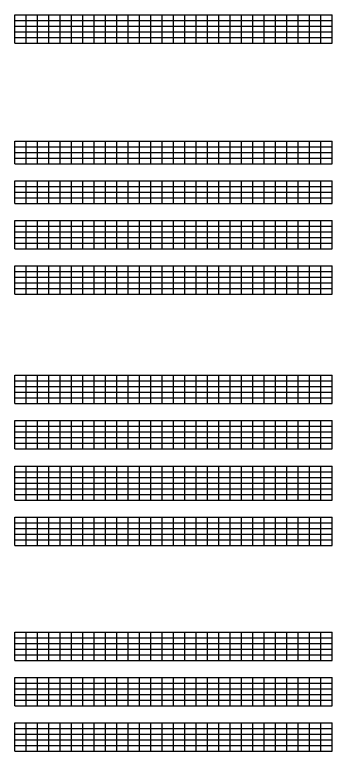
# Model space of a CAD drawing. Extents: x 1374311 to 1383814, y 384102 to 406278.
# Drawn here: x 1375927 to 1376207, y 393828 to 394477 of the extents above; entities that cross this region are included whole.
import ezdxf

# ---------------------------------------------------------------- set-up
doc = ezdxf.new("R2010")
doc.units = 0
doc.layers.add('R_Grid', color=7, linetype='Continuous')

msp = doc.modelspace()

# ---------------------------------------------------------------- linework, layer by layer
at = {"layer": 'R_Grid'}
for p, q in [((1375926.61, 394476.78), (1376206.61, 394476.78)), ((1375926.61, 394451.78), (1375926.61, 394476.78)), ((1375936.61, 394451.78), (1375936.61, 394476.78)), ((1375946.61, 394451.78), (1375946.61, 394476.78)), ((1375956.61, 394451.78), (1375956.61, 394476.78)), ((1375966.61, 394451.78), (1375966.61, 394476.78)), ((1375976.61, 394451.78), (1375976.61, 394476.78)), ((1375986.61, 394451.78), (1375986.61, 394476.78)), ((1375996.61, 394451.78), (1375996.61, 394476.78)), ((1376006.61, 394451.78), (1376006.61, 394476.78)), ((1376016.61, 394451.78), (1376016.61, 394476.78)), ((1376026.61, 394451.78), (1376026.61, 394476.78)), ((1376036.61, 394451.78), (1376036.61, 394476.78)), ((1376046.61, 394451.78), (1376046.61, 394476.78)), ((1376056.61, 394451.78), (1376056.61, 394476.78)), ((1376066.61, 394451.78), (1376066.61, 394476.78)), ((1376076.61, 394451.78), (1376076.61, 394476.78)), ((1376086.61, 394451.78), (1376086.61, 394476.78)), ((1376096.61, 394451.78), (1376096.61, 394476.78)), ((1376106.61, 394451.78), (1376106.61, 394476.78)), ((1376116.61, 394451.78), (1376116.61, 394476.78)), ((1376126.61, 394451.78), (1376126.61, 394476.78)), ((1376136.61, 394451.78), (1376136.61, 394476.78)), ((1376146.61, 394451.78), (1376146.61, 394476.78)), ((1376156.61, 394451.78), (1376156.61, 394476.78)), ((1376166.61, 394451.78), (1376166.61, 394476.78)), ((1376176.61, 394451.78), (1376176.61, 394476.78)), ((1376186.61, 394451.78), (1376186.61, 394476.78)), ((1376196.61, 394451.78), (1376196.61, 394476.78)), ((1376206.61, 394451.78), (1376206.61, 394476.78)), ((1375926.61, 394471.78), (1376206.61, 394471.78)), ((1375926.61, 394466.78), (1376206.61, 394466.78)), ((1375926.61, 394461.78), (1376206.61, 394461.78)), ((1375926.61, 394456.78), (1376206.61, 394456.78)), ((1375926.61, 394451.78), (1376206.61, 394451.78)), ((1375926.61, 394365.56), (1376206.61, 394365.56)), ((1375926.61, 394345.56), (1375926.61, 394365.56)), ((1375926.61, 394360.56), (1376206.61, 394360.56)), ((1375936.61, 394345.56), (1375936.61, 394365.56)), ((1375946.61, 394345.56), (1375946.61, 394365.56)), ((1375956.61, 394345.56), (1375956.61, 394365.56)), ((1375966.61, 394345.56), (1375966.61, 394365.56)), ((1375976.61, 394345.56), (1375976.61, 394365.56)), ((1375986.61, 394345.56), (1375986.61, 394365.56)), ((1375996.61, 394345.56), (1375996.61, 394365.56)), ((1376006.61, 394345.56), (1376006.61, 394365.56)), ((1376016.61, 394345.56), (1376016.61, 394365.56)), ((1376026.61, 394345.56), (1376026.61, 394365.56)), ((1376036.61, 394345.56), (1376036.61, 394365.56)), ((1376046.61, 394345.56), (1376046.61, 394365.56)), ((1376056.61, 394345.56), (1376056.61, 394365.56)), ((1376066.61, 394345.56), (1376066.61, 394365.56)), ((1376076.61, 394345.56), (1376076.61, 394365.56)), ((1376086.61, 394345.56), (1376086.61, 394365.56)), ((1376096.61, 394345.56), (1376096.61, 394365.56)), ((1376106.61, 394345.56), (1376106.61, 394365.56)), ((1376116.61, 394345.56), (1376116.61, 394365.56)), ((1376126.61, 394345.56), (1376126.61, 394365.56)), ((1376136.61, 394345.56), (1376136.61, 394365.56)), ((1376146.61, 394345.56), (1376146.61, 394365.56)), ((1376156.61, 394345.56), (1376156.61, 394365.56)), ((1376166.61, 394345.56), (1376166.61, 394365.56)), ((1376176.61, 394345.56), (1376176.61, 394365.56)), ((1376186.61, 394345.56), (1376186.61, 394365.56)), ((1376196.61, 394345.56), (1376196.61, 394365.56)), ((1376206.61, 394345.56), (1376206.61, 394365.56)), ((1375926.61, 394355.56), (1376206.61, 394355.56)), ((1375926.61, 394350.56), (1376206.61, 394350.56)), ((1375926.61, 394345.56), (1376206.61, 394345.56)), ((1375926.61, 394330.56), (1376206.61, 394330.56)), ((1375926.61, 394310.56), (1375926.61, 394330.56)), ((1375936.61, 394310.56), (1375936.61, 394330.56)), ((1375946.61, 394310.56), (1375946.61, 394330.56)), ((1375956.61, 394310.56), (1375956.61, 394330.56)), ((1375966.61, 394310.56), (1375966.61, 394330.56)), ((1375976.61, 394310.56), (1375976.61, 394330.56)), ((1375986.61, 394310.56), (1375986.61, 394330.56)), ((1375996.61, 394310.56), (1375996.61, 394330.56)), ((1376006.61, 394310.56), (1376006.61, 394330.56)), ((1376016.61, 394310.56), (1376016.61, 394330.56)), ((1376026.61, 394310.56), (1376026.61, 394330.56)), ((1376036.61, 394310.56), (1376036.61, 394330.56)), ((1376046.61, 394310.56), (1376046.61, 394330.56)), ((1376056.61, 394310.56), (1376056.61, 394330.56)), ((1376066.61, 394310.56), (1376066.61, 394330.56)), ((1376076.61, 394310.56), (1376076.61, 394330.56)), ((1376086.61, 394310.56), (1376086.61, 394330.56)), ((1376096.61, 394310.56), (1376096.61, 394330.56)), ((1376106.61, 394310.56), (1376106.61, 394330.56)), ((1376116.61, 394310.56), (1376116.61, 394330.56)), ((1376126.61, 394310.56), (1376126.61, 394330.56)), ((1376136.61, 394310.56), (1376136.61, 394330.56)), ((1376146.61, 394310.56), (1376146.61, 394330.56)), ((1376156.61, 394310.56), (1376156.61, 394330.56)), ((1376166.61, 394310.56), (1376166.61, 394330.56)), ((1376176.61, 394310.56), (1376176.61, 394330.56)), ((1376186.61, 394310.56), (1376186.61, 394330.56)), ((1376196.61, 394310.56), (1376196.61, 394330.56)), ((1376206.61, 394310.56), (1376206.61, 394330.56)), ((1375926.61, 394325.56), (1376206.61, 394325.56)), ((1375926.61, 394320.56), (1376206.61, 394320.56)), ((1375926.61, 394315.56), (1376206.61, 394315.56)), ((1375926.61, 394310.56), (1376206.61, 394310.56)), ((1375926.61, 394295.56), (1376206.61, 394295.56)), ((1375926.61, 394270.56), (1375926.61, 394295.56)), ((1375936.61, 394270.56), (1375936.61, 394295.56)), ((1375946.61, 394270.56), (1375946.61, 394295.56)), ((1375956.61, 394270.56), (1375956.61, 394295.56)), ((1375966.61, 394270.56), (1375966.61, 394295.56)), ((1375976.61, 394270.56), (1375976.61, 394295.56)), ((1375986.61, 394270.56), (1375986.61, 394295.56)), ((1375996.61, 394270.56), (1375996.61, 394295.56)), ((1376006.61, 394270.56), (1376006.61, 394295.56)), ((1376016.61, 394270.56), (1376016.61, 394295.56)), ((1376026.61, 394270.56), (1376026.61, 394295.56)), ((1376036.61, 394270.56), (1376036.61, 394295.56)), ((1376046.61, 394270.56), (1376046.61, 394295.56)), ((1376056.61, 394270.56), (1376056.61, 394295.56)), ((1376066.61, 394270.56), (1376066.61, 394295.56)), ((1376076.61, 394270.56), (1376076.61, 394295.56)), ((1376086.61, 394270.56), (1376086.61, 394295.56)), ((1376096.61, 394270.56), (1376096.61, 394295.56)), ((1376106.61, 394270.56), (1376106.61, 394295.56)), ((1376116.61, 394270.56), (1376116.61, 394295.56)), ((1376126.61, 394270.56), (1376126.61, 394295.56)), ((1376136.61, 394270.56), (1376136.61, 394295.56)), ((1376146.61, 394270.56), (1376146.61, 394295.56)), ((1376156.61, 394270.56), (1376156.61, 394295.56)), ((1376166.61, 394270.56), (1376166.61, 394295.56)), ((1376176.61, 394270.56), (1376176.61, 394295.56)), ((1376186.61, 394270.56), (1376186.61, 394295.56)), ((1376196.61, 394270.56), (1376196.61, 394295.56)), ((1376206.61, 394270.56), (1376206.61, 394295.56)), ((1375926.61, 394290.56), (1376206.61, 394290.56)), ((1375926.61, 394285.56), (1376206.61, 394285.56)), ((1375926.61, 394280.56), (1376206.61, 394280.56)), ((1375926.61, 394275.56), (1376206.61, 394275.56)), ((1375926.61, 394270.56), (1376206.61, 394270.56)), ((1375926.61, 394255.56), (1376206.61, 394255.56)), ((1375926.61, 394230.56), (1375926.61, 394255.56)), ((1375936.61, 394230.56), (1375936.61, 394255.56)), ((1375946.61, 394230.56), (1375946.61, 394255.56)), ((1375956.61, 394230.56), (1375956.61, 394255.56)), ((1375966.61, 394230.56), (1375966.61, 394255.56)), ((1375976.61, 394230.56), (1375976.61, 394255.56)), ((1375986.61, 394230.56), (1375986.61, 394255.56)), ((1375996.61, 394230.56), (1375996.61, 394255.56)), ((1376006.61, 394230.56), (1376006.61, 394255.56)), ((1376016.61, 394230.56), (1376016.61, 394255.56)), ((1376026.61, 394230.56), (1376026.61, 394255.56)), ((1376036.61, 394230.56), (1376036.61, 394255.56)), ((1376046.61, 394230.56), (1376046.61, 394255.56)), ((1376056.61, 394230.56), (1376056.61, 394255.56)), ((1376066.61, 394230.56), (1376066.61, 394255.56)), ((1376076.61, 394230.56), (1376076.61, 394255.56)), ((1376086.61, 394230.56), (1376086.61, 394255.56)), ((1376096.61, 394230.56), (1376096.61, 394255.56)), ((1376106.61, 394230.56), (1376106.61, 394255.56)), ((1376116.61, 394230.56), (1376116.61, 394255.56)), ((1376126.61, 394230.56), (1376126.61, 394255.56)), ((1376136.61, 394230.56), (1376136.61, 394255.56)), ((1376146.61, 394230.56), (1376146.61, 394255.56)), ((1376156.61, 394230.56), (1376156.61, 394255.56)), ((1376166.61, 394230.56), (1376166.61, 394255.56)), ((1376176.61, 394230.56), (1376176.61, 394255.56)), ((1376186.61, 394230.56), (1376186.61, 394255.56)), ((1376196.61, 394230.56), (1376196.61, 394255.56)), ((1376206.61, 394230.56), (1376206.61, 394255.56)), ((1375926.61, 394250.56), (1376206.61, 394250.56)), ((1375926.61, 394245.56), (1376206.61, 394245.56)), ((1375926.61, 394240.56), (1376206.61, 394240.56)), ((1375926.61, 394235.56), (1376206.61, 394235.56)), ((1375926.61, 394230.56), (1376206.61, 394230.56)), ((1375926.61, 394159.34), (1376206.61, 394159.34)), ((1375926.61, 394134.34), (1375926.61, 394159.34)), ((1375936.61, 394134.34), (1375936.61, 394159.34)), ((1375946.61, 394134.34), (1375946.61, 394159.34)), ((1375956.61, 394134.34), (1375956.61, 394159.34)), ((1375966.61, 394134.34), (1375966.61, 394159.34)), ((1375976.61, 394134.34), (1375976.61, 394159.34)), ((1375986.61, 394134.34), (1375986.61, 394159.34)), ((1375996.61, 394134.34), (1375996.61, 394159.34)), ((1376006.61, 394134.34), (1376006.61, 394159.34)), ((1376016.61, 394134.34), (1376016.61, 394159.34)), ((1376026.61, 394134.34), (1376026.61, 394159.34)), ((1376036.61, 394134.34), (1376036.61, 394159.34)), ((1376046.61, 394134.34), (1376046.61, 394159.34)), ((1376056.61, 394134.34), (1376056.61, 394159.34)), ((1376066.61, 394134.34), (1376066.61, 394159.34)), ((1376076.61, 394134.34), (1376076.61, 394159.34)), ((1376086.61, 394134.34), (1376086.61, 394159.34)), ((1376096.61, 394134.34), (1376096.61, 394159.34)), ((1376106.61, 394134.34), (1376106.61, 394159.34)), ((1376116.61, 394134.34), (1376116.61, 394159.34)), ((1376126.61, 394134.34), (1376126.61, 394159.34)), ((1376136.61, 394134.34), (1376136.61, 394159.34)), ((1376146.61, 394134.34), (1376146.61, 394159.34)), ((1376156.61, 394134.34), (1376156.61, 394159.34)), ((1376166.61, 394134.34), (1376166.61, 394159.34)), ((1376176.61, 394134.34), (1376176.61, 394159.34)), ((1376186.61, 394134.34), (1376186.61, 394159.34)), ((1376196.61, 394134.34), (1376196.61, 394159.34)), ((1376206.61, 394134.34), (1376206.61, 394159.34)), ((1375926.61, 394154.34), (1376206.61, 394154.34)), ((1375926.61, 394149.34), (1376206.61, 394149.34)), ((1375926.61, 394144.34), (1376206.61, 394144.34)), ((1375926.61, 394139.34), (1376206.61, 394139.34)), ((1375926.61, 394134.34), (1376206.61, 394134.34)), ((1375926.61, 394119.34), (1376206.61, 394119.34)), ((1375926.61, 394094.34), (1375926.61, 394119.34)), ((1375936.61, 394094.34), (1375936.61, 394119.34)), ((1375946.61, 394094.34), (1375946.61, 394119.34)), ((1375956.61, 394094.34), (1375956.61, 394119.34)), ((1375966.61, 394094.34), (1375966.61, 394119.34)), ((1375976.61, 394094.34), (1375976.61, 394119.34)), ((1375986.61, 394094.34), (1375986.61, 394119.34)), ((1375996.61, 394094.34), (1375996.61, 394119.34)), ((1376006.61, 394094.34), (1376006.61, 394119.34)), ((1376016.61, 394094.34), (1376016.61, 394119.34)), ((1376026.61, 394094.34), (1376026.61, 394119.34)), ((1376036.61, 394094.34), (1376036.61, 394119.34)), ((1376046.61, 394094.34), (1376046.61, 394119.34)), ((1376056.61, 394094.34), (1376056.61, 394119.34)), ((1376066.61, 394094.34), (1376066.61, 394119.34)), ((1376076.61, 394094.34), (1376076.61, 394119.34)), ((1376086.61, 394094.34), (1376086.61, 394119.34)), ((1376096.61, 394094.34), (1376096.61, 394119.34)), ((1376106.61, 394094.34), (1376106.61, 394119.34)), ((1376116.61, 394094.34), (1376116.61, 394119.34)), ((1376126.61, 394094.34), (1376126.61, 394119.34)), ((1376136.61, 394094.34), (1376136.61, 394119.34)), ((1376146.61, 394094.34), (1376146.61, 394119.34)), ((1376156.61, 394094.34), (1376156.61, 394119.34)), ((1376166.61, 394094.34), (1376166.61, 394119.34)), ((1376176.61, 394094.34), (1376176.61, 394119.34)), ((1376186.61, 394094.34), (1376186.61, 394119.34)), ((1376196.61, 394094.34), (1376196.61, 394119.34)), ((1376206.61, 394094.34), (1376206.61, 394119.34)), ((1375926.61, 394114.34), (1376206.61, 394114.34)), ((1375926.61, 394109.34), (1376206.61, 394109.34)), ((1375926.61, 394104.34), (1376206.61, 394104.34)), ((1375926.61, 394099.34), (1376206.61, 394099.34)), ((1375926.61, 394094.34), (1376206.61, 394094.34)), ((1375926.61, 394079.34), (1376206.61, 394079.34)), ((1375926.61, 394049.34), (1375926.61, 394079.34)), ((1375926.61, 394074.34), (1376206.61, 394074.34)), ((1375936.61, 394049.34), (1375936.61, 394079.34)), ((1375946.61, 394049.34), (1375946.61, 394079.34)), ((1375956.61, 394049.34), (1375956.61, 394079.34)), ((1375966.61, 394049.34), (1375966.61, 394079.34)), ((1375976.61, 394049.34), (1375976.61, 394079.34)), ((1375986.61, 394049.34), (1375986.61, 394079.34)), ((1375996.61, 394049.34), (1375996.61, 394079.34)), ((1376006.61, 394049.34), (1376006.61, 394079.34)), ((1376016.61, 394049.34), (1376016.61, 394079.34)), ((1376026.61, 394049.34), (1376026.61, 394079.34)), ((1376036.61, 394049.34), (1376036.61, 394079.34)), ((1376046.61, 394049.34), (1376046.61, 394079.34)), ((1376056.61, 394049.34), (1376056.61, 394079.34)), ((1376066.61, 394049.34), (1376066.61, 394079.34)), ((1376076.61, 394049.34), (1376076.61, 394079.34)), ((1376086.61, 394049.34), (1376086.61, 394079.34)), ((1376096.61, 394049.34), (1376096.61, 394079.34)), ((1376106.61, 394049.34), (1376106.61, 394079.34)), ((1376116.61, 394049.34), (1376116.61, 394079.34)), ((1376126.61, 394049.34), (1376126.61, 394079.34)), ((1376136.61, 394049.34), (1376136.61, 394079.34)), ((1376146.61, 394049.34), (1376146.61, 394079.34)), ((1376156.61, 394049.34), (1376156.61, 394079.34)), ((1376166.61, 394049.34), (1376166.61, 394079.34)), ((1376176.61, 394049.34), (1376176.61, 394079.34)), ((1376186.61, 394049.34), (1376186.61, 394079.34)), ((1376196.61, 394049.34), (1376196.61, 394079.34)), ((1376206.61, 394049.34), (1376206.61, 394079.34)), ((1375926.61, 394069.34), (1376206.61, 394069.34)), ((1375926.61, 394064.34), (1376206.61, 394064.34)), ((1375926.61, 394059.34), (1376206.61, 394059.34)), ((1375926.61, 394054.34), (1376206.61, 394054.34)), ((1375926.61, 394049.34), (1376206.61, 394049.34)), ((1375926.61, 394034.34), (1376206.61, 394034.34)), ((1375926.61, 394009.34), (1375926.61, 394034.34)), ((1375926.61, 394029.34), (1376206.61, 394029.34)), ((1375936.61, 394009.34), (1375936.61, 394034.34)), ((1375946.61, 394009.34), (1375946.61, 394034.34)), ((1375956.61, 394009.34), (1375956.61, 394034.34)), ((1375966.61, 394009.34), (1375966.61, 394034.34)), ((1375976.61, 394009.34), (1375976.61, 394034.34)), ((1375986.61, 394009.34), (1375986.61, 394034.34)), ((1375996.61, 394009.34), (1375996.61, 394034.34)), ((1376006.61, 394009.34), (1376006.61, 394034.34)), ((1376016.61, 394009.34), (1376016.61, 394034.34)), ((1376026.61, 394009.34), (1376026.61, 394034.34)), ((1376036.61, 394009.34), (1376036.61, 394034.34)), ((1376046.61, 394009.34), (1376046.61, 394034.34)), ((1376056.61, 394009.34), (1376056.61, 394034.34)), ((1376066.61, 394009.34), (1376066.61, 394034.34)), ((1376076.61, 394009.34), (1376076.61, 394034.34)), ((1376086.61, 394009.34), (1376086.61, 394034.34)), ((1376096.61, 394009.34), (1376096.61, 394034.34)), ((1376106.61, 394009.34), (1376106.61, 394034.34)), ((1376116.61, 394009.34), (1376116.61, 394034.34)), ((1376126.61, 394009.34), (1376126.61, 394034.34)), ((1376136.61, 394009.34), (1376136.61, 394034.34)), ((1376146.61, 394009.34), (1376146.61, 394034.34)), ((1376156.61, 394009.34), (1376156.61, 394034.34)), ((1376166.61, 394009.34), (1376166.61, 394034.34)), ((1376176.61, 394009.34), (1376176.61, 394034.34)), ((1376186.61, 394009.34), (1376186.61, 394034.34)), ((1376196.61, 394009.34), (1376196.61, 394034.34)), ((1376206.61, 394009.34), (1376206.61, 394034.34)), ((1375926.61, 394024.34), (1376206.61, 394024.34)), ((1375926.61, 394019.34), (1376206.61, 394019.34)), ((1375926.61, 394014.34), (1376206.61, 394014.34)), ((1375926.61, 394009.34), (1376206.61, 394009.34)), ((1375926.61, 393933.12), (1376206.61, 393933.12)), ((1375926.61, 393908.12), (1375926.61, 393933.12)), ((1375936.61, 393908.12), (1375936.61, 393933.12)), ((1375946.61, 393908.12), (1375946.61, 393933.12)), ((1375956.61, 393908.12), (1375956.61, 393933.12)), ((1375966.61, 393908.12), (1375966.61, 393933.12)), ((1375976.61, 393908.12), (1375976.61, 393933.12)), ((1375986.61, 393908.12), (1375986.61, 393933.12)), ((1375996.61, 393908.12), (1375996.61, 393933.12)), ((1376006.61, 393908.12), (1376006.61, 393933.12)), ((1376016.61, 393908.12), (1376016.61, 393933.12)), ((1376026.61, 393908.12), (1376026.61, 393933.12)), ((1376036.61, 393908.12), (1376036.61, 393933.12)), ((1376046.61, 393908.12), (1376046.61, 393933.12)), ((1376056.61, 393908.12), (1376056.61, 393933.12)), ((1376066.61, 393908.12), (1376066.61, 393933.12)), ((1376076.61, 393908.12), (1376076.61, 393933.12)), ((1376086.61, 393908.12), (1376086.61, 393933.12)), ((1376096.61, 393908.12), (1376096.61, 393933.12)), ((1376106.61, 393908.12), (1376106.61, 393933.12)), ((1376116.61, 393908.12), (1376116.61, 393933.12)), ((1376126.61, 393908.12), (1376126.61, 393933.12)), ((1376136.61, 393908.12), (1376136.61, 393933.12)), ((1376146.61, 393908.12), (1376146.61, 393933.12)), ((1376156.61, 393908.12), (1376156.61, 393933.12)), ((1376166.61, 393908.12), (1376166.61, 393933.12)), ((1376176.61, 393908.12), (1376176.61, 393933.12)), ((1376186.61, 393908.12), (1376186.61, 393933.12)), ((1376196.61, 393908.12), (1376196.61, 393933.12)), ((1376206.61, 393908.12), (1376206.61, 393933.12)), ((1375926.61, 393928.12), (1376206.61, 393928.12)), ((1375926.61, 393923.12), (1376206.61, 393923.12)), ((1375926.61, 393918.12), (1376206.61, 393918.12)), ((1375926.61, 393913.12), (1376206.61, 393913.12)), ((1375926.61, 393908.12), (1376206.61, 393908.12)), ((1375926.61, 393893.12), (1376206.61, 393893.12)), ((1375926.61, 393868.12), (1375926.61, 393893.12)), ((1375936.61, 393868.12), (1375936.61, 393893.12)), ((1375946.61, 393868.12), (1375946.61, 393893.12)), ((1375956.61, 393868.12), (1375956.61, 393893.12)), ((1375966.61, 393868.12), (1375966.61, 393893.12)), ((1375976.61, 393868.12), (1375976.61, 393893.12)), ((1375986.61, 393868.12), (1375986.61, 393893.12)), ((1375996.61, 393868.12), (1375996.61, 393893.12)), ((1376006.61, 393868.12), (1376006.61, 393893.12)), ((1376016.61, 393868.12), (1376016.61, 393893.12)), ((1376026.61, 393868.12), (1376026.61, 393893.12)), ((1376036.61, 393868.12), (1376036.61, 393893.12)), ((1376046.61, 393868.12), (1376046.61, 393893.12)), ((1376056.61, 393868.12), (1376056.61, 393893.12)), ((1376066.61, 393868.12), (1376066.61, 393893.12)), ((1376076.61, 393868.12), (1376076.61, 393893.12)), ((1376086.61, 393868.12), (1376086.61, 393893.12)), ((1376096.61, 393868.12), (1376096.61, 393893.12)), ((1376106.61, 393868.12), (1376106.61, 393893.12)), ((1376116.61, 393868.12), (1376116.61, 393893.12)), ((1376126.61, 393868.12), (1376126.61, 393893.12)), ((1376136.61, 393868.12), (1376136.61, 393893.12)), ((1376146.61, 393868.12), (1376146.61, 393893.12)), ((1376156.61, 393868.12), (1376156.61, 393893.12)), ((1376166.61, 393868.12), (1376166.61, 393893.12)), ((1376176.61, 393868.12), (1376176.61, 393893.12)), ((1376186.61, 393868.12), (1376186.61, 393893.12)), ((1376196.61, 393868.12), (1376196.61, 393893.12)), ((1376206.61, 393868.12), (1376206.61, 393893.12)), ((1375926.61, 393888.12), (1376206.61, 393888.12)), ((1375926.61, 393883.12), (1376206.61, 393883.12)), ((1375926.61, 393878.12), (1376206.61, 393878.12)), ((1375926.61, 393873.12), (1376206.61, 393873.12)), ((1375926.61, 393868.12), (1376206.61, 393868.12)), ((1375926.61, 393853.12), (1376206.61, 393853.12)), ((1375926.61, 393828.12), (1375926.61, 393853.12)), ((1375926.61, 393848.12), (1376206.61, 393848.12)), ((1375936.61, 393828.12), (1375936.61, 393853.12)), ((1375946.61, 393828.12), (1375946.61, 393853.12)), ((1375956.61, 393828.12), (1375956.61, 393853.12)), ((1375966.61, 393828.12), (1375966.61, 393853.12)), ((1375976.61, 393828.12), (1375976.61, 393853.12)), ((1375986.61, 393828.12), (1375986.61, 393853.12)), ((1375996.61, 393828.12), (1375996.61, 393853.12)), ((1376006.61, 393828.12), (1376006.61, 393853.12)), ((1376016.61, 393828.12), (1376016.61, 393853.12)), ((1376026.61, 393828.12), (1376026.61, 393853.12)), ((1376036.61, 393828.12), (1376036.61, 393853.12)), ((1376046.61, 393828.12), (1376046.61, 393853.12)), ((1376056.61, 393828.12), (1376056.61, 393853.12)), ((1376066.61, 393828.12), (1376066.61, 393853.12)), ((1376076.61, 393828.12), (1376076.61, 393853.12)), ((1376086.61, 393828.12), (1376086.61, 393853.12)), ((1376096.61, 393828.12), (1376096.61, 393853.12)), ((1376106.61, 393828.12), (1376106.61, 393853.12)), ((1376116.61, 393828.12), (1376116.61, 393853.12)), ((1376126.61, 393828.12), (1376126.61, 393853.12)), ((1376136.61, 393828.12), (1376136.61, 393853.12)), ((1376146.61, 393828.12), (1376146.61, 393853.12)), ((1376156.61, 393828.12), (1376156.61, 393853.12)), ((1376166.61, 393828.12), (1376166.61, 393853.12)), ((1376176.61, 393828.12), (1376176.61, 393853.12)), ((1376186.61, 393828.12), (1376186.61, 393853.12)), ((1376196.61, 393828.12), (1376196.61, 393853.12)), ((1376206.61, 393828.12), (1376206.61, 393853.12)), ((1375926.61, 393843.12), (1376206.61, 393843.12)), ((1375926.61, 393838.12), (1376206.61, 393838.12)), ((1375926.61, 393833.12), (1376206.61, 393833.12)), ((1375926.61, 393828.12), (1376206.61, 393828.12))]:
    msp.add_line(p, q, dxfattribs=at)

doc.saveas('drawing.dxf')
